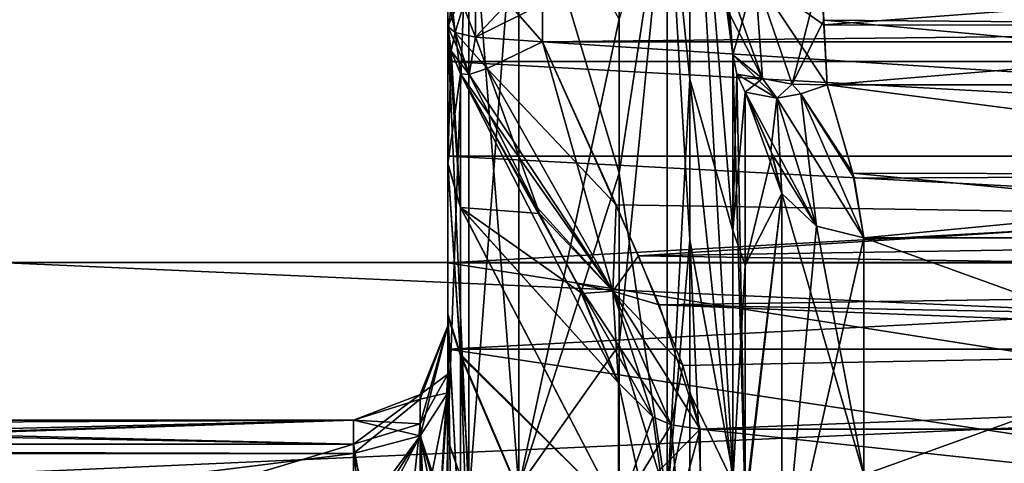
# Model space of a CAD drawing. Header units: millimetres. Extents: x -122 to 122, y -98 to 94.
# Tile 440 of 533: x 22 to 43, y 41 to 50. Entities that reach past the tile are written whole.
import ezdxf

# ---------------------------------------------------------------- set-up
doc = ezdxf.new("R2010")
doc.units = ezdxf.units.MM
doc.header["$LTSCALE"] = 26.699852
for name, color, linetype in [('1133', 7, 'CONTINUOUS'), ('1135', 7, 'CONTINUOUS'), ('1136', 7, 'CONTINUOUS'), ('1140', 7, 'CONTINUOUS'), ('1141', 7, 'CONTINUOUS'), ('1143', 7, 'CONTINUOUS'), ('1146', 7, 'CONTINUOUS'), ('1150', 7, 'CONTINUOUS'), ('1195', 7, 'CONTINUOUS'), ('1196', 7, 'CONTINUOUS'), ('1229', 7, 'CONTINUOUS'), ('1230', 7, 'CONTINUOUS'), ('1232', 7, 'CONTINUOUS'), ('1237', 7, 'CONTINUOUS'), ('1238', 7, 'CONTINUOUS'), ('1239', 7, 'CONTINUOUS'), ('1240', 7, 'CONTINUOUS'), ('1274', 7, 'CONTINUOUS'), ('1278', 7, 'CONTINUOUS'), ('1305', 7, 'CONTINUOUS'), ('1308', 7, 'CONTINUOUS'), ('1313', 7, 'CONTINUOUS'), ('1314', 7, 'CONTINUOUS'), ('1315', 7, 'CONTINUOUS'), ('1316', 7, 'CONTINUOUS'), ('1348', 7, 'CONTINUOUS'), ('1349', 7, 'CONTINUOUS'), ('1736', 7, 'CONTINUOUS'), ('1737', 7, 'CONTINUOUS'), ('4178', 7, 'CONTINUOUS'), ('4180', 7, 'CONTINUOUS'), ('4181', 7, 'CONTINUOUS'), ('4185', 7, 'CONTINUOUS'), ('4186', 7, 'CONTINUOUS'), ('4188', 7, 'CONTINUOUS'), ('4191', 7, 'CONTINUOUS'), ('4192', 7, 'CONTINUOUS'), ('4195', 7, 'CONTINUOUS'), ('4199', 7, 'CONTINUOUS'), ('4274', 7, 'CONTINUOUS'), ('4276', 7, 'CONTINUOUS'), ('4279', 7, 'CONTINUOUS'), ('4285', 7, 'CONTINUOUS'), ('4286', 7, 'CONTINUOUS'), ('4287', 7, 'CONTINUOUS'), ('4288', 7, 'CONTINUOUS'), ('4319', 7, 'CONTINUOUS'), ('4322', 7, 'CONTINUOUS'), ('4338', 7, 'CONTINUOUS'), ('4352', 7, 'CONTINUOUS'), ('4355', 7, 'CONTINUOUS'), ('4356', 7, 'CONTINUOUS'), ('4357', 7, 'CONTINUOUS'), ('4358', 7, 'CONTINUOUS'), ('4393', 7, 'CONTINUOUS'), ('4394', 7, 'CONTINUOUS'), ('4781', 7, 'CONTINUOUS'), ('4782', 7, 'CONTINUOUS'), ('4791', 7, 'CONTINUOUS'), ('4792', 7, 'CONTINUOUS')]:
    doc.layers.add(name, color=color, linetype=linetype)

msp = doc.modelspace()

# ---------------------------------------------------------------- linework, layer by layer
at = {"layer": '1133', "color": 250, "linetype": 'Continuous', "true_color": 0x323232}
for points in [[(103.16, 34.389, -24.545), (103.16, 41.469, -8.086), (36.84, 34.389, -24.545), (103.16, 34.389, -24.545)], [(36.84, 34.389, -24.545), (103.16, 41.469, -8.086), (36.84, 41.469, -8.086), (36.84, 34.389, -24.545)]]:
    msp.add_3dface(points, dxfattribs=at)
at = {"layer": '1135', "color": 250, "linetype": 'Continuous', "true_color": 0x323232}
for points in [[(8.5, 41.152, -37.239), (29.5, 41.152, -37.239), (29.5, 34.835, -43.206), (8.5, 41.152, -37.239)], [(8.5, 28.491, -47.629), (8.5, 41.152, -37.239), (29.5, 34.835, -43.206), (8.5, 28.491, -47.629)]]:
    msp.add_3dface(points, dxfattribs=at)
at = {"layer": '1136', "color": 250, "linetype": 'Continuous', "true_color": 0x323232}
for points in [[(37.465, 50.309, -14.015), (37.535, 49.396, -14.291), (36.62, 60.285, -13.961), (37.465, 50.309, -14.015)], [(36.62, 60.285, -13.961), (37.535, 49.396, -14.291), (36.62, 56.212, -25.873), (36.62, 60.285, -13.961)], [(37.535, 49.396, -14.291), (37.535, 40.527, -31.651), (36.62, 56.212, -25.873), (37.535, 49.396, -14.291)], [(36.62, 56.212, -25.873), (37.535, 40.527, -31.651), (36.62, 45.478, -41.964), (36.62, 56.212, -25.873)], [(37.535, 40.527, -31.651), (37.535, 25.834, -44.462), (36.62, 45.478, -41.964), (37.535, 40.527, -31.651)], [(36.62, 45.478, -41.964), (37.535, 25.834, -44.462), (36.62, 37.361, -49.329), (36.62, 45.478, -41.964)]]:
    msp.add_3dface(points, dxfattribs=at)
at = {"layer": '1140', "color": 250, "linetype": 'Continuous', "true_color": 0x323232}
for points in [[(35.126, 46.89, -42.448), (33, 53.968, -32.986), (35.126, 57.776, -25.739), (35.126, 46.89, -42.448)], [(33, 40.251, -48.79), (33, 53.968, -32.986), (35.126, 46.89, -42.448), (33, 40.251, -48.79)], [(35.126, 38.477, -50.2), (33, 40.251, -48.79), (35.126, 46.89, -42.448), (35.126, 38.477, -50.2)]]:
    msp.add_3dface(points, dxfattribs=at)
at = {"layer": '1141', "color": 250, "linetype": 'Continuous', "true_color": 0x323232}
for points in [[(31.5, 56.285, -25.398), (31.5, 49.836, -36.461), (31.5, 47.089, -16.917), (31.5, 56.285, -25.398)], [(31.5, 50.636, -2.026), (31.5, 56.285, -25.398), (31.5, 49.992, -2.105), (31.5, 50.636, -2.026)], [(31.5, 49.992, -2.105), (31.5, 56.285, -25.398), (31.5, 47.089, -16.917), (31.5, 49.992, -2.105)], [(31.5, 49.836, -36.461), (31.5, 41.243, -45.957), (31.5, 43.66, -35.623), (31.5, 49.836, -36.461)], [(31.5, 47.089, -16.917), (31.5, 49.836, -36.461), (31.5, 43.87, -24.064), (31.5, 47.089, -16.917)], [(31.5, 43.87, -24.064), (31.5, 49.836, -36.461), (31.5, 42.24, -32.833), (31.5, 43.87, -24.064)], [(31.5, 42.24, -32.833), (31.5, 49.836, -36.461), (31.5, 43.66, -35.623), (31.5, 42.24, -32.833)], [(31.5, 39.585, -30.605), (31.5, 43.87, -24.064), (31.5, 42.24, -32.833), (31.5, 39.585, -30.605)], [(31.5, 43.66, -35.623), (31.5, 41.243, -45.957), (31.5, 42.635, -38.581), (31.5, 43.66, -35.623)], [(31.5, 41.243, -45.957), (31.5, 30.876, -53.476), (31.5, 42.635, -38.581), (31.5, 41.243, -45.957)], [(31.5, 42.635, -38.581), (31.5, 30.876, -53.476), (31.5, 28.75, -49.797), (31.5, 42.635, -38.581)]]:
    msp.add_3dface(points, dxfattribs=at)
at = {"layer": '1143', "color": 250, "linetype": 'Continuous', "true_color": 0x323232}
for points in [[(31.768, 48.992, -2.063), (31.768, 46.162, -16.54), (33.439, 46.034, -3.155), (31.768, 48.992, -2.063)], [(31.768, 46.162, -16.54), (31.768, 43.023, -23.528), (35.108, 39.73, -17.09), (31.768, 46.162, -16.54)], [(33.439, 46.034, -3.155), (31.768, 46.162, -16.54), (34.344, 44.342, -4.547), (33.439, 46.034, -3.155)], [(34.344, 44.342, -4.547), (31.768, 46.162, -16.54), (35.108, 42.451, -8.278), (34.344, 44.342, -4.547)], [(35.108, 42.451, -8.278), (31.768, 46.162, -16.54), (35.108, 39.73, -17.09), (35.108, 42.451, -8.278)], [(31.768, 43.023, -23.528), (31.768, 38.843, -29.928), (35.108, 35.203, -25.126), (31.768, 43.023, -23.528)], [(35.108, 39.73, -17.09), (31.768, 43.023, -23.528), (35.108, 35.203, -25.126), (35.108, 39.73, -17.09)]]:
    msp.add_3dface(points, dxfattribs=at)
at = {"layer": '1146', "color": 250, "linetype": 'Continuous', "true_color": 0x323232}
for points in [[(38.339, 47.366, -14.9), (38.573, 46.46, -16.341), (37.795, 48.603, -14.062), (38.339, 47.366, -14.9)], [(37.795, 48.603, -14.062), (38.573, 46.46, -16.341), (37.795, 39.876, -31.143), (37.795, 48.603, -14.062)], [(38.573, 46.46, -16.341), (38.573, 37.899, -31.452), (37.795, 39.876, -31.143), (38.573, 46.46, -16.341)]]:
    msp.add_3dface(points, dxfattribs=at)
at = {"layer": '1150', "color": 250, "linetype": 'Continuous', "true_color": 0x323232}
for points in [[(40.305, 40.503, -26.221), (40.305, 45.517, -16.009), (54.23, 40.503, -26.221), (40.305, 40.503, -26.221)], [(54.23, 40.503, -26.221), (40.305, 45.517, -16.009), (54.23, 45.517, -16.009), (54.23, 40.503, -26.221)]]:
    msp.add_3dface(points, dxfattribs=at)
at = {"layer": '1195', "color": 250, "linetype": 'Continuous', "true_color": 0x323232}
for points in [[(8.5, 40.955, -34.365), (17.13, 39.422, -33.079), (29.5, 39.422, -33.079), (8.5, 40.955, -34.365)], [(29.5, 40.955, -34.365), (8.5, 40.955, -34.365), (29.5, 39.422, -33.079), (29.5, 40.955, -34.365)]]:
    msp.add_3dface(points, dxfattribs=at)
at = {"layer": '1196', "color": 250, "linetype": 'Continuous', "true_color": 0x323232}
for points in [[(39.399, 51.177, -12), (54.764, 51.177, -12), (54.479, 50.003, -12.116), (39.399, 51.177, -12)], [(39.399, 51.177, -12), (54.479, 50.003, -12.116), (39.457, 50.127, -12.093), (39.399, 51.177, -12)], [(54.348, 48.761, -12.508), (39.527, 48.757, -12.509), (39.457, 50.127, -12.093), (54.348, 48.761, -12.508)], [(54.479, 50.003, -12.116), (54.348, 48.761, -12.508), (39.457, 50.127, -12.093), (54.479, 50.003, -12.116)], [(54.264, 46.851, -13.842), (39.527, 48.757, -12.509), (54.348, 48.761, -12.508), (54.264, 46.851, -13.842)], [(40.071, 46.891, -13.801), (39.527, 48.757, -12.509), (54.264, 46.851, -13.842), (40.071, 46.891, -13.801)], [(54.23, 45.517, -16.009), (40.305, 45.517, -16.009), (40.071, 46.891, -13.801), (54.23, 45.517, -16.009)], [(54.23, 45.517, -16.009), (40.071, 46.891, -13.801), (54.264, 46.851, -13.842), (54.23, 45.517, -16.009)]]:
    msp.add_3dface(points, dxfattribs=at)
at = {"layer": '1229', "color": 250, "linetype": 'Continuous', "true_color": 0x323232}
for points in [[(37.795, 39.876, -31.143), (37.535, 40.527, -31.651), (37.535, 49.396, -14.291), (37.795, 39.876, -31.143)], [(37.795, 39.876, -31.143), (37.535, 49.396, -14.291), (37.62, 48.986, -14.172), (37.795, 39.876, -31.143)], [(37.795, 48.603, -14.062), (37.795, 39.876, -31.143), (37.62, 48.986, -14.172), (37.795, 48.603, -14.062)]]:
    msp.add_3dface(points, dxfattribs=at)
at = {"layer": '1230', "color": 250, "linetype": 'Continuous', "true_color": 0x323232}
for points in [[(106.5, 49.668, -0.131), (106.5, 50.474, -0.033), (33.5, 49.668, -0.131), (106.5, 49.668, -0.131)], [(33.5, 49.668, -0.131), (106.5, 50.474, -0.033), (33.5, 50.474, -0.033), (33.5, 49.668, -0.131)], [(35.534, 45.137, -2.113), (106.5, 49.668, -0.131), (33.5, 49.668, -0.131), (35.534, 45.137, -2.113)], [(104.939, 46.217, -1.379), (106.5, 49.668, -0.131), (35.534, 45.137, -2.113), (104.939, 46.217, -1.379)], [(104.028, 44.104, -3.04), (104.939, 46.217, -1.379), (35.534, 45.137, -2.113), (104.028, 44.104, -3.04)], [(36.476, 42.819, -4.677), (104.028, 44.104, -3.04), (35.534, 45.137, -2.113), (36.476, 42.819, -4.677)], [(36.84, 41.469, -8.086), (104.028, 44.104, -3.04), (36.476, 42.819, -4.677), (36.84, 41.469, -8.086)], [(36.84, 41.469, -8.086), (103.16, 41.469, -8.086), (104.028, 44.104, -3.04), (36.84, 41.469, -8.086)]]:
    msp.add_3dface(points, dxfattribs=at)
at = {"layer": '1232', "color": 250, "linetype": 'Continuous', "true_color": 0x323232}
for points in [[(31.5, 49.992, -2.105), (31.5, 47.089, -16.917), (31.568, 49.474, -2.083), (31.5, 49.992, -2.105)], [(31.5, 47.089, -16.917), (31.768, 48.992, -2.063), (31.568, 49.474, -2.083), (31.5, 47.089, -16.917)], [(31.768, 46.162, -16.54), (31.768, 48.992, -2.063), (31.5, 47.089, -16.917), (31.768, 46.162, -16.54)], [(31.768, 43.023, -23.528), (31.768, 46.162, -16.54), (31.5, 47.089, -16.917), (31.768, 43.023, -23.528)], [(31.768, 43.023, -23.528), (31.5, 47.089, -16.917), (31.5, 43.87, -24.064), (31.768, 43.023, -23.528)], [(31.768, 38.843, -29.928), (31.768, 43.023, -23.528), (31.5, 43.87, -24.064), (31.768, 38.843, -29.928)], [(31.768, 38.843, -29.928), (31.5, 43.87, -24.064), (31.568, 39.202, -30.256), (31.768, 38.843, -29.928)], [(31.5, 43.87, -24.064), (31.5, 39.585, -30.605), (31.568, 39.202, -30.256), (31.5, 43.87, -24.064)]]:
    msp.add_3dface(points, dxfattribs=at)
at = {"layer": '1237', "color": 250, "linetype": 'Continuous', "true_color": 0x323232}
for points in [[(31.5, 51.284, -2), (31.5, 50.636, -2.026), (31.652, 49.868, -1.35), (31.5, 51.284, -2)], [(31.5, 51.284, -2), (31.652, 49.868, -1.35), (32.086, 49.763, -0.709), (31.5, 51.284, -2)], [(31.5, 51.284, -2), (32.086, 49.763, -0.709), (32.086, 51.284, -0.586), (31.5, 51.284, -2)], [(33.5, 49.668, -0.131), (33.5, 50.474, -0.033), (32.086, 51.284, -0.586), (33.5, 49.668, -0.131)], [(32.086, 49.763, -0.709), (33.5, 49.668, -0.131), (32.086, 51.284, -0.586), (32.086, 49.763, -0.709)], [(31.5, 50.636, -2.026), (31.5, 49.992, -2.105), (31.652, 49.868, -1.35), (31.5, 50.636, -2.026)]]:
    msp.add_3dface(points, dxfattribs=at)
at = {"layer": '1238', "color": 250, "linetype": 'Continuous', "true_color": 0x323232}
for points in [[(31.5, 49.992, -2.105), (31.568, 49.474, -2.083), (31.947, 48.979, -1.355), (31.5, 49.992, -2.105)], [(31.5, 49.992, -2.105), (31.947, 48.979, -1.355), (31.652, 49.868, -1.35), (31.5, 49.992, -2.105)], [(31.947, 48.979, -1.355), (32.333, 49.101, -0.747), (31.652, 49.868, -1.35), (31.947, 48.979, -1.355)], [(31.652, 49.868, -1.35), (32.333, 49.101, -0.747), (32.086, 49.763, -0.709), (31.652, 49.868, -1.35)], [(32.333, 49.101, -0.747), (33.5, 49.668, -0.131), (32.086, 49.763, -0.709), (32.333, 49.101, -0.747)], [(31.568, 49.474, -2.083), (31.768, 48.992, -2.063), (31.947, 48.979, -1.355), (31.568, 49.474, -2.083)]]:
    msp.add_3dface(points, dxfattribs=at)
at = {"layer": '1239', "color": 250, "linetype": 'Continuous', "true_color": 0x323232}
for points in [[(33.5, 49.668, -0.131), (32.333, 49.101, -0.747), (34.99, 44.394, -3.03), (33.5, 49.668, -0.131)], [(35.534, 45.137, -2.113), (33.5, 49.668, -0.131), (34.99, 44.394, -3.03), (35.534, 45.137, -2.113)], [(31.768, 48.992, -2.063), (33.439, 46.034, -3.155), (31.947, 48.979, -1.355), (31.768, 48.992, -2.063)], [(31.947, 48.979, -1.355), (33.439, 46.034, -3.155), (32.333, 49.101, -0.747), (31.947, 48.979, -1.355)], [(32.333, 49.101, -0.747), (33.439, 46.034, -3.155), (34.99, 44.394, -3.03), (32.333, 49.101, -0.747)], [(33.439, 46.034, -3.155), (34.344, 44.342, -4.547), (34.99, 44.394, -3.03), (33.439, 46.034, -3.155)], [(36.476, 42.819, -4.677), (35.534, 45.137, -2.113), (34.99, 44.394, -3.03), (36.476, 42.819, -4.677)], [(34.344, 44.342, -4.547), (35.108, 42.451, -8.278), (34.99, 44.394, -3.03), (34.344, 44.342, -4.547)], [(35.108, 42.451, -8.278), (35.84, 41.732, -8.137), (34.99, 44.394, -3.03), (35.108, 42.451, -8.278)], [(36.225, 41.564, -8.105), (36.476, 42.819, -4.677), (34.99, 44.394, -3.03), (36.225, 41.564, -8.105)], [(35.84, 41.732, -8.137), (36.225, 41.564, -8.105), (34.99, 44.394, -3.03), (35.84, 41.732, -8.137)], [(36.84, 41.469, -8.086), (36.476, 42.819, -4.677), (36.225, 41.564, -8.105), (36.84, 41.469, -8.086)]]:
    msp.add_3dface(points, dxfattribs=at)
at = {"layer": '1240', "color": 250, "linetype": 'Continuous', "true_color": 0x323232}
for points in [[(35.108, 42.451, -8.278), (35.108, 39.73, -17.09), (35.84, 41.732, -8.137), (35.108, 42.451, -8.278)], [(35.84, 41.732, -8.137), (35.108, 39.73, -17.09), (36.225, 41.564, -8.105), (35.84, 41.732, -8.137)], [(35.108, 39.73, -17.09), (36.84, 41.469, -8.086), (36.225, 41.564, -8.105), (35.108, 39.73, -17.09)], [(35.108, 39.73, -17.09), (35.108, 35.203, -25.126), (36.84, 41.469, -8.086), (35.108, 39.73, -17.09)], [(35.108, 35.203, -25.126), (36.84, 34.389, -24.545), (36.84, 41.469, -8.086), (35.108, 35.203, -25.126)]]:
    msp.add_3dface(points, dxfattribs=at)
at = {"layer": '1274', "color": 250, "linetype": 'Continuous', "true_color": 0x323232}
for points in [[(31.5, 42.635, -38.581), (31.5, 28.75, -49.797), (30.914, 41.586, -37.632), (31.5, 42.635, -38.581)], [(30.914, 32.929, -45.402), (29.5, 41.152, -37.239), (30.914, 41.586, -37.632), (30.914, 32.929, -45.402)], [(31.5, 28.75, -49.797), (30.914, 32.929, -45.402), (30.914, 41.586, -37.632), (31.5, 28.75, -49.797)], [(29.5, 34.835, -43.206), (29.5, 41.152, -37.239), (30.914, 32.929, -45.402), (29.5, 34.835, -43.206)]]:
    msp.add_3dface(points, dxfattribs=at)
at = {"layer": '1278', "color": 250, "linetype": 'Continuous', "true_color": 0x323232}
for points in [[(31.5, 39.585, -30.605), (31.5, 42.24, -32.833), (30.914, 41.331, -33.916), (31.5, 39.585, -30.605)], [(29.5, 40.955, -34.365), (29.923, 39.453, -33.046), (30.914, 41.331, -33.916), (29.5, 40.955, -34.365)], [(30.914, 41.331, -33.916), (29.923, 39.453, -33.046), (30.966, 39.408, -32.232), (30.914, 41.331, -33.916)], [(31.494, 39.488, -30.719), (31.5, 39.585, -30.605), (30.914, 41.331, -33.916), (31.494, 39.488, -30.719)], [(31.478, 39.393, -30.833), (31.494, 39.488, -30.719), (30.914, 41.331, -33.916), (31.478, 39.393, -30.833)], [(31.478, 39.393, -30.833), (30.914, 41.331, -33.916), (31.309, 39.332, -31.507), (31.478, 39.393, -30.833)], [(31.309, 39.332, -31.507), (30.914, 41.331, -33.916), (30.966, 39.408, -32.232), (31.309, 39.332, -31.507)], [(29.5, 40.955, -34.365), (29.5, 39.422, -33.079), (29.712, 39.429, -33.071), (29.5, 40.955, -34.365)], [(29.923, 39.453, -33.046), (29.5, 40.955, -34.365), (29.712, 39.429, -33.071), (29.923, 39.453, -33.046)]]:
    msp.add_3dface(points, dxfattribs=at)
at = {"layer": '1305', "color": 250, "linetype": 'Continuous', "true_color": 0x323232}
for points in [[(29.5, 41.152, -37.239), (8.5, 41.558, -36.554), (8.5, 41.665, -35.762), (29.5, 41.152, -37.239)], [(29.5, 41.152, -37.239), (8.5, 41.665, -35.762), (29.5, 41.664, -35.76), (29.5, 41.152, -37.239)], [(8.5, 41.665, -35.762), (8.5, 41.013, -34.416), (29.5, 41.664, -35.76), (8.5, 41.665, -35.762)], [(8.5, 40.955, -34.365), (29.5, 40.955, -34.365), (29.5, 41.664, -35.76), (8.5, 40.955, -34.365)], [(8.5, 41.013, -34.416), (8.5, 40.955, -34.365), (29.5, 41.664, -35.76), (8.5, 41.013, -34.416)], [(29.5, 41.152, -37.239), (8.5, 41.152, -37.239), (8.5, 41.558, -36.554), (29.5, 41.152, -37.239)]]:
    msp.add_3dface(points, dxfattribs=at)
at = {"layer": '1308', "color": 250, "linetype": 'Continuous', "true_color": 0x323232}
for points in [[(31.5, 42.24, -32.833), (31.5, 43.66, -35.623), (30.914, 41.331, -33.916), (31.5, 42.24, -32.833)], [(31.5, 43.66, -35.623), (31.5, 42.635, -38.581), (30.914, 42.204, -36.41), (31.5, 43.66, -35.623)], [(30.914, 41.331, -33.916), (31.5, 43.66, -35.623), (30.914, 42.11, -35.043), (30.914, 41.331, -33.916)], [(31.5, 43.66, -35.623), (30.914, 42.204, -36.41), (30.914, 42.11, -35.043), (31.5, 43.66, -35.623)], [(31.5, 42.635, -38.581), (30.914, 41.586, -37.632), (30.914, 42.204, -36.41), (31.5, 42.635, -38.581)], [(30.914, 41.586, -37.632), (29.5, 41.664, -35.76), (30.914, 42.204, -36.41), (30.914, 41.586, -37.632)], [(30.914, 42.204, -36.41), (29.5, 41.664, -35.76), (30.914, 42.11, -35.043), (30.914, 42.204, -36.41)], [(29.5, 40.955, -34.365), (30.914, 41.331, -33.916), (30.914, 42.11, -35.043), (29.5, 40.955, -34.365)], [(29.5, 41.664, -35.76), (29.5, 40.955, -34.365), (30.914, 42.11, -35.043), (29.5, 41.664, -35.76)], [(30.914, 41.586, -37.632), (29.5, 41.152, -37.239), (29.5, 41.664, -35.76), (30.914, 41.586, -37.632)]]:
    msp.add_3dface(points, dxfattribs=at)
at = {"layer": '1313', "color": 250, "linetype": 'Continuous', "true_color": 0x323232}
for points in [[(40.305, 40.503, -26.221), (38.573, 37.899, -31.452), (38.573, 46.46, -16.341), (40.305, 40.503, -26.221)], [(40.305, 40.503, -26.221), (38.573, 46.46, -16.341), (39.305, 45.769, -16.098), (40.305, 40.503, -26.221)], [(40.305, 45.517, -16.009), (40.305, 40.503, -26.221), (39.305, 45.769, -16.098), (40.305, 45.517, -16.009)]]:
    msp.add_3dface(points, dxfattribs=at)
at = {"layer": '1314', "color": 250, "linetype": 'Continuous', "true_color": 0x323232}
for points in [[(38.339, 47.366, -14.9), (37.795, 48.603, -14.062), (38.462, 48.477, -13.042), (38.339, 47.366, -14.9)], [(39.527, 48.757, -12.509), (40.071, 46.891, -13.801), (38.969, 48.57, -12.696), (39.527, 48.757, -12.509)], [(38.573, 46.46, -16.341), (38.339, 47.366, -14.9), (38.462, 48.477, -13.042), (38.573, 46.46, -16.341)], [(38.969, 48.57, -12.696), (39.305, 45.769, -16.098), (38.462, 48.477, -13.042), (38.969, 48.57, -12.696)], [(39.305, 45.769, -16.098), (38.573, 46.46, -16.341), (38.462, 48.477, -13.042), (39.305, 45.769, -16.098)], [(40.071, 46.891, -13.801), (40.305, 45.517, -16.009), (38.969, 48.57, -12.696), (40.071, 46.891, -13.801)], [(40.305, 45.517, -16.009), (39.305, 45.769, -16.098), (38.969, 48.57, -12.696), (40.305, 45.517, -16.009)]]:
    msp.add_3dface(points, dxfattribs=at)
at = {"layer": '1315', "color": 250, "linetype": 'Continuous', "true_color": 0x323232}
for points in [[(37.62, 48.986, -14.172), (37.535, 49.396, -14.291), (38.157, 48.893, -13.046), (37.62, 48.986, -14.172)], [(37.795, 48.603, -14.062), (37.62, 48.986, -14.172), (38.157, 48.893, -13.046), (37.795, 48.603, -14.062)], [(38.462, 48.477, -13.042), (37.795, 48.603, -14.062), (38.157, 48.893, -13.046), (38.462, 48.477, -13.042)], [(38.791, 48.769, -12.658), (38.462, 48.477, -13.042), (38.157, 48.893, -13.046), (38.791, 48.769, -12.658)], [(38.969, 48.57, -12.696), (38.462, 48.477, -13.042), (38.791, 48.769, -12.658), (38.969, 48.57, -12.696)], [(39.527, 48.757, -12.509), (38.969, 48.57, -12.696), (38.791, 48.769, -12.658), (39.527, 48.757, -12.509)]]:
    msp.add_3dface(points, dxfattribs=at)
at = {"layer": '1316', "color": 250, "linetype": 'Continuous', "true_color": 0x323232}
for points in [[(39.399, 51.177, -12), (38.791, 48.769, -12.658), (38.006, 51.059, -12.57), (39.399, 51.177, -12)], [(39.399, 51.177, -12), (39.457, 50.127, -12.093), (38.791, 48.769, -12.658), (39.399, 51.177, -12)], [(37.535, 49.396, -14.291), (37.465, 50.309, -14.015), (38.006, 51.059, -12.57), (37.535, 49.396, -14.291)], [(38.157, 48.893, -13.046), (37.535, 49.396, -14.291), (38.006, 51.059, -12.57), (38.157, 48.893, -13.046)], [(38.791, 48.769, -12.658), (38.157, 48.893, -13.046), (38.006, 51.059, -12.57), (38.791, 48.769, -12.658)], [(39.457, 50.127, -12.093), (39.527, 48.757, -12.509), (38.791, 48.769, -12.658), (39.457, 50.127, -12.093)]]:
    msp.add_3dface(points, dxfattribs=at)
at = {"layer": '1348', "color": 250, "linetype": 'Continuous', "true_color": 0x323232}
for points in [[(31.5, 49.836, -36.461), (31.5, 56.285, -25.398), (31.939, 53.593, -32.757), (31.5, 49.836, -36.461)], [(33, 53.968, -32.986), (33, 40.251, -48.79), (31.939, 53.593, -32.757), (33, 53.968, -32.986)], [(31.939, 39.971, -48.451), (31.5, 49.836, -36.461), (31.939, 53.593, -32.757), (31.939, 39.971, -48.451)], [(33, 40.251, -48.79), (31.939, 39.971, -48.451), (31.939, 53.593, -32.757), (33, 40.251, -48.79)], [(31.5, 41.243, -45.957), (31.5, 49.836, -36.461), (31.939, 39.971, -48.451), (31.5, 41.243, -45.957)], [(31.5, 30.876, -53.476), (31.5, 41.243, -45.957), (31.939, 39.971, -48.451), (31.5, 30.876, -53.476)]]:
    msp.add_3dface(points, dxfattribs=at)
at = {"layer": '1349', "color": 250, "linetype": 'Continuous', "true_color": 0x323232}
for points in [[(35.126, 46.89, -42.448), (35.126, 57.776, -25.739), (36.139, 53.568, -32.883), (35.126, 46.89, -42.448)], [(36.62, 56.212, -25.873), (36.62, 45.478, -41.964), (36.139, 53.568, -32.883), (36.62, 56.212, -25.873)], [(35.126, 46.89, -42.448), (36.139, 53.568, -32.883), (36.139, 39.968, -48.512), (35.126, 46.89, -42.448)], [(36.139, 53.568, -32.883), (36.62, 45.478, -41.964), (36.139, 39.968, -48.512), (36.139, 53.568, -32.883)], [(35.126, 38.477, -50.2), (35.126, 46.89, -42.448), (36.139, 39.968, -48.512), (35.126, 38.477, -50.2)], [(36.62, 45.478, -41.964), (36.62, 37.361, -49.329), (36.139, 39.968, -48.512), (36.62, 45.478, -41.964)]]:
    msp.add_3dface(points, dxfattribs=at)
at = {"layer": '1736', "color": 250, "linetype": 'Continuous', "true_color": 0x323232}
for points in [[(31.5, 47.25), (108.5, 43.165, -19.218), (31.5, 43.165, -19.218), (31.5, 47.25)], [(108.5, 47.25), (108.5, 43.165, -19.218), (31.5, 47.25), (108.5, 47.25)], [(31.5, 43.165, -19.218), (108.5, 31.616, -35.114), (31.5, 31.616, -35.114), (31.5, 43.165, -19.218)], [(108.5, 43.165, -19.218), (108.5, 31.616, -35.114), (31.5, 43.165, -19.218), (108.5, 43.165, -19.218)]]:
    msp.add_3dface(points, dxfattribs=at)
at = {"layer": '1737', "color": 250, "linetype": 'Continuous', "true_color": 0x323232}
for points in [[(108.5, 49.25), (108.5, 44.992, -20.032), (31.5, 49.25), (108.5, 49.25)], [(31.5, 49.25), (108.5, 44.992, -20.032), (31.5, 44.992, -20.032), (31.5, 49.25)], [(108.5, 44.992, -20.032), (108.5, 32.955, -36.6), (31.5, 44.992, -20.032), (108.5, 44.992, -20.032)], [(31.5, 44.992, -20.032), (108.5, 32.955, -36.6), (31.5, 32.955, -36.6), (31.5, 44.992, -20.032)]]:
    msp.add_3dface(points, dxfattribs=at)
at = {"layer": '4178', "color": 250, "linetype": 'Continuous', "true_color": 0x323232}
for points in [[(103.16, 41.469, 8.086), (103.16, 34.389, 24.545), (36.84, 41.469, 8.086), (103.16, 41.469, 8.086)], [(36.84, 41.469, 8.086), (103.16, 34.389, 24.545), (36.84, 34.389, 24.545), (36.84, 41.469, 8.086)]]:
    msp.add_3dface(points, dxfattribs=at)
at = {"layer": '4180', "color": 250, "linetype": 'Continuous', "true_color": 0x323232}
for points in [[(8.5, 41.152, 37.239), (8.5, 34.834, 43.207), (29.5, 41.152, 37.239), (8.5, 41.152, 37.239)], [(29.5, 41.152, 37.239), (8.5, 34.834, 43.207), (29.5, 28.483, 47.634), (29.5, 41.152, 37.239)]]:
    msp.add_3dface(points, dxfattribs=at)
at = {"layer": '4181', "color": 250, "linetype": 'Continuous', "true_color": 0x323232}
for points in [[(37.535, 49.396, 14.291), (37.47, 50.243, 14.027), (36.62, 56.692, 24.803), (37.535, 49.396, 14.291)], [(37.535, 45.674, 23.625), (37.535, 49.396, 14.291), (36.62, 56.692, 24.803), (37.535, 45.674, 23.625)], [(36.62, 48.881, 37.945), (37.535, 45.674, 23.625), (36.62, 56.692, 24.803), (36.62, 48.881, 37.945)], [(37.535, 40.351, 31.875), (37.535, 45.674, 23.625), (36.62, 48.881, 37.945), (37.535, 40.351, 31.875)], [(36.62, 42.242, 45.22), (37.535, 40.351, 31.875), (36.62, 48.881, 37.945), (36.62, 42.242, 45.22)], [(36.62, 33.734, 51.877), (37.535, 40.351, 31.875), (36.62, 42.242, 45.22), (36.62, 33.734, 51.877)]]:
    msp.add_3dface(points, dxfattribs=at)
at = {"layer": '4185', "color": 250, "linetype": 'Continuous', "true_color": 0x323232}
for points in [[(33, 53.967, 32.986), (33, 40.251, 48.79), (35.126, 50.144, 38.55), (33, 53.967, 32.986)], [(35.126, 50.144, 38.55), (33, 40.251, 48.79), (35.126, 43.258, 46.144), (35.126, 50.144, 38.55)], [(35.126, 43.258, 46.144), (33, 40.251, 48.79), (35.126, 34.376, 53.093), (35.126, 43.258, 46.144)]]:
    msp.add_3dface(points, dxfattribs=at)
at = {"layer": '4186', "color": 250, "linetype": 'Continuous', "true_color": 0x323232}
for points in [[(31.5, 56.284, 25.4), (31.5, 60.312, 13.249), (31.5, 49.992, 2.105), (31.5, 56.284, 25.4)], [(31.5, 49.992, 2.105), (31.5, 60.312, 13.249), (31.5, 50.636, 2.026), (31.5, 49.992, 2.105)], [(31.5, 49.834, 36.464), (31.5, 56.284, 25.4), (31.5, 43.908, 23.993), (31.5, 49.834, 36.464)], [(31.5, 43.908, 23.993), (31.5, 56.284, 25.4), (31.5, 47.099, 16.89), (31.5, 43.908, 23.993)], [(31.5, 47.099, 16.89), (31.5, 56.284, 25.4), (31.5, 49.992, 2.105), (31.5, 47.099, 16.89)], [(31.5, 41.241, 45.959), (31.5, 49.834, 36.464), (31.5, 42.635, 38.581), (31.5, 41.241, 45.959)], [(31.5, 42.635, 38.581), (31.5, 49.834, 36.464), (31.5, 43.66, 35.623), (31.5, 42.635, 38.581)], [(31.5, 43.66, 35.623), (31.5, 49.834, 36.464), (31.5, 42.24, 32.833), (31.5, 43.66, 35.623)], [(31.5, 42.24, 32.833), (31.5, 49.834, 36.464), (31.5, 39.585, 30.605), (31.5, 42.24, 32.833)], [(31.5, 39.585, 30.605), (31.5, 49.834, 36.464), (31.5, 43.908, 23.993), (31.5, 39.585, 30.605)], [(31.5, 28.75, 49.796), (31.5, 41.241, 45.959), (31.5, 42.635, 38.581), (31.5, 28.75, 49.796)], [(31.5, 30.874, 53.478), (31.5, 41.241, 45.959), (31.5, 28.75, 49.796), (31.5, 30.874, 53.478)]]:
    msp.add_3dface(points, dxfattribs=at)
at = {"layer": '4188', "color": 250, "linetype": 'Continuous', "true_color": 0x323232}
for points in [[(34.24, 44.544, 4.335), (35.108, 42.451, 8.278), (31.768, 48.992, 2.063), (34.24, 44.544, 4.335)], [(31.768, 48.992, 2.063), (35.108, 42.451, 8.278), (31.768, 46.171, 16.516), (31.768, 48.992, 2.063)], [(33.329, 46.232, 3.037), (34.24, 44.544, 4.335), (31.768, 48.992, 2.063), (33.329, 46.232, 3.037)], [(35.108, 42.451, 8.278), (35.108, 39.73, 17.09), (31.768, 46.171, 16.516), (35.108, 42.451, 8.278)], [(31.768, 46.171, 16.516), (35.108, 39.73, 17.09), (31.768, 43.06, 23.459), (31.768, 46.171, 16.516)], [(31.923, 38.637, 29.755), (31.768, 38.843, 29.928), (31.768, 43.06, 23.459), (31.923, 38.637, 29.755)], [(32.077, 38.433, 29.583), (31.923, 38.637, 29.755), (31.768, 43.06, 23.459), (32.077, 38.433, 29.583)], [(35.108, 35.203, 25.126), (32.077, 38.433, 29.583), (31.768, 43.06, 23.459), (35.108, 35.203, 25.126)], [(35.108, 39.73, 17.09), (35.108, 35.203, 25.126), (31.768, 43.06, 23.459), (35.108, 39.73, 17.09)]]:
    msp.add_3dface(points, dxfattribs=at)
at = {"layer": '4191', "color": 250, "linetype": 'Continuous', "true_color": 0x323232}
for points in [[(37.795, 48.603, 14.062), (37.795, 44.94, 23.247), (38.366, 47.294, 14.974), (37.795, 48.603, 14.062)], [(37.795, 44.94, 23.247), (38.573, 46.46, 16.341), (38.366, 47.294, 14.974), (37.795, 44.94, 23.247)], [(38.573, 37.899, 31.452), (38.573, 46.46, 16.341), (37.795, 39.704, 31.362), (38.573, 37.899, 31.452)], [(37.795, 39.704, 31.362), (38.573, 46.46, 16.341), (37.795, 44.94, 23.247), (37.795, 39.704, 31.362)]]:
    msp.add_3dface(points, dxfattribs=at)
at = {"layer": '4192', "color": 250, "linetype": 'Continuous', "true_color": 0x323232}
for points in [[(17.13, 39.422, 33.079), (8.5, 40.955, 34.365), (29.5, 40.955, 34.365), (17.13, 39.422, 33.079)], [(29.5, 39.422, 33.079), (17.13, 39.422, 33.079), (29.5, 40.955, 34.365), (29.5, 39.422, 33.079)]]:
    msp.add_3dface(points, dxfattribs=at)
at = {"layer": '4195', "color": 250, "linetype": 'Continuous', "true_color": 0x323232}
for points in [[(40.305, 45.517, 16.009), (40.305, 40.503, 26.221), (54.23, 45.517, 16.009), (40.305, 45.517, 16.009)], [(54.23, 45.517, 16.009), (40.305, 40.503, 26.221), (54.23, 40.503, 26.221), (54.23, 45.517, 16.009)]]:
    msp.add_3dface(points, dxfattribs=at)
at = {"layer": '4199', "color": 250, "linetype": 'Continuous', "true_color": 0x323232}
for points in [[(54.764, 51.177, 12), (39.399, 51.177, 12), (39.462, 50.028, 12.111), (54.764, 51.177, 12)], [(54.764, 51.177, 12), (39.462, 50.028, 12.111), (54.479, 50.003, 12.116), (54.764, 51.177, 12)], [(39.462, 50.028, 12.111), (39.527, 48.757, 12.509), (54.479, 50.003, 12.116), (39.462, 50.028, 12.111)], [(54.479, 50.003, 12.116), (39.527, 48.757, 12.509), (54.348, 48.761, 12.508), (54.479, 50.003, 12.116)], [(54.348, 48.761, 12.508), (39.527, 48.757, 12.509), (54.264, 46.851, 13.842), (54.348, 48.761, 12.508)], [(54.264, 46.851, 13.842), (39.527, 48.757, 12.509), (40.098, 46.783, 13.914), (54.264, 46.851, 13.842)], [(40.305, 45.517, 16.009), (54.264, 46.851, 13.842), (40.098, 46.783, 13.914), (40.305, 45.517, 16.009)], [(40.305, 45.517, 16.009), (54.23, 45.517, 16.009), (54.264, 46.851, 13.842), (40.305, 45.517, 16.009)]]:
    msp.add_3dface(points, dxfattribs=at)
at = {"layer": '4274', "color": 250, "linetype": 'Continuous', "true_color": 0x323232}
for points in [[(37.535, 49.396, 14.291), (37.535, 45.674, 23.625), (37.62, 48.986, 14.172), (37.535, 49.396, 14.291)], [(37.535, 45.674, 23.625), (37.795, 48.603, 14.062), (37.62, 48.986, 14.172), (37.535, 45.674, 23.625)], [(37.795, 44.94, 23.247), (37.795, 48.603, 14.062), (37.535, 45.674, 23.625), (37.795, 44.94, 23.247)], [(37.795, 44.94, 23.247), (37.535, 45.674, 23.625), (37.535, 40.351, 31.875), (37.795, 44.94, 23.247)], [(37.795, 39.704, 31.362), (37.795, 44.94, 23.247), (37.535, 40.351, 31.875), (37.795, 39.704, 31.362)]]:
    msp.add_3dface(points, dxfattribs=at)
at = {"layer": '4276', "color": 250, "linetype": 'Continuous', "true_color": 0x323232}
for points in [[(106.5, 50.474, 0.033), (106.5, 49.668, 0.131), (33.5, 50.474, 0.033), (106.5, 50.474, 0.033)], [(33.5, 50.474, 0.033), (106.5, 49.668, 0.131), (33.5, 49.668, 0.131), (33.5, 50.474, 0.033)], [(106.5, 49.668, 0.131), (104.466, 45.137, 2.113), (33.5, 49.668, 0.131), (106.5, 49.668, 0.131)], [(33.5, 49.668, 0.131), (104.466, 45.137, 2.113), (35.061, 46.217, 1.379), (33.5, 49.668, 0.131)], [(35.061, 46.217, 1.379), (104.466, 45.137, 2.113), (35.972, 44.104, 3.04), (35.061, 46.217, 1.379)], [(104.466, 45.137, 2.113), (103.524, 42.819, 4.677), (35.972, 44.104, 3.04), (104.466, 45.137, 2.113)], [(103.16, 41.469, 8.086), (36.84, 41.469, 8.086), (35.972, 44.104, 3.04), (103.16, 41.469, 8.086)], [(103.524, 42.819, 4.677), (103.16, 41.469, 8.086), (35.972, 44.104, 3.04), (103.524, 42.819, 4.677)]]:
    msp.add_3dface(points, dxfattribs=at)
at = {"layer": '4279', "color": 250, "linetype": 'Continuous', "true_color": 0x323232}
for points in [[(31.768, 46.171, 16.516), (31.5, 47.099, 16.89), (31.5, 49.992, 2.105), (31.768, 46.171, 16.516)], [(31.768, 46.171, 16.516), (31.5, 49.992, 2.105), (31.568, 49.474, 2.083), (31.768, 46.171, 16.516)], [(31.768, 48.992, 2.063), (31.768, 46.171, 16.516), (31.568, 49.474, 2.083), (31.768, 48.992, 2.063)], [(31.768, 46.171, 16.516), (31.768, 43.06, 23.459), (31.5, 47.099, 16.89), (31.768, 46.171, 16.516)], [(31.768, 43.06, 23.459), (31.5, 43.908, 23.993), (31.5, 47.099, 16.89), (31.768, 43.06, 23.459)], [(31.768, 43.06, 23.459), (31.768, 38.843, 29.928), (31.5, 43.908, 23.993), (31.768, 43.06, 23.459)], [(31.5, 43.908, 23.993), (31.768, 38.843, 29.928), (31.567, 39.204, 30.258), (31.5, 43.908, 23.993)], [(31.5, 39.585, 30.605), (31.5, 43.908, 23.993), (31.567, 39.204, 30.258), (31.5, 39.585, 30.605)]]:
    msp.add_3dface(points, dxfattribs=at)
at = {"layer": '4285', "color": 250, "linetype": 'Continuous', "true_color": 0x323232}
for points in [[(35.108, 39.73, 17.09), (35.108, 42.451, 8.278), (36.84, 34.389, 24.545), (35.108, 39.73, 17.09)], [(36.84, 34.389, 24.545), (35.108, 42.451, 8.278), (35.84, 41.732, 8.137), (36.84, 34.389, 24.545)], [(36.84, 34.389, 24.545), (35.84, 41.732, 8.137), (36.225, 41.564, 8.105), (36.84, 34.389, 24.545)], [(36.84, 41.469, 8.086), (36.84, 34.389, 24.545), (36.225, 41.564, 8.105), (36.84, 41.469, 8.086)]]:
    msp.add_3dface(points, dxfattribs=at)
at = {"layer": '4286', "color": 250, "linetype": 'Continuous', "true_color": 0x323232}
for points in [[(33.5, 49.668, 0.131), (35.061, 46.217, 1.379), (32.333, 49.101, 0.747), (33.5, 49.668, 0.131)], [(33.329, 46.232, 3.037), (31.768, 48.992, 2.063), (34.99, 44.394, 3.03), (33.329, 46.232, 3.037)], [(31.768, 48.992, 2.063), (31.947, 48.979, 1.355), (34.99, 44.394, 3.03), (31.768, 48.992, 2.063)], [(31.947, 48.979, 1.355), (32.333, 49.101, 0.747), (34.99, 44.394, 3.03), (31.947, 48.979, 1.355)], [(32.333, 49.101, 0.747), (35.061, 46.217, 1.379), (34.99, 44.394, 3.03), (32.333, 49.101, 0.747)], [(34.24, 44.544, 4.335), (33.329, 46.232, 3.037), (34.99, 44.394, 3.03), (34.24, 44.544, 4.335)], [(35.061, 46.217, 1.379), (35.972, 44.104, 3.04), (34.99, 44.394, 3.03), (35.061, 46.217, 1.379)], [(35.108, 42.451, 8.278), (34.24, 44.544, 4.335), (35.84, 41.732, 8.137), (35.108, 42.451, 8.278)], [(35.84, 41.732, 8.137), (34.24, 44.544, 4.335), (36.225, 41.564, 8.105), (35.84, 41.732, 8.137)], [(36.225, 41.564, 8.105), (34.24, 44.544, 4.335), (34.99, 44.394, 3.03), (36.225, 41.564, 8.105)], [(35.972, 44.104, 3.04), (36.84, 41.469, 8.086), (34.99, 44.394, 3.03), (35.972, 44.104, 3.04)], [(36.84, 41.469, 8.086), (36.225, 41.564, 8.105), (34.99, 44.394, 3.03), (36.84, 41.469, 8.086)]]:
    msp.add_3dface(points, dxfattribs=at)
at = {"layer": '4287', "color": 250, "linetype": 'Continuous', "true_color": 0x323232}
for points in [[(31.568, 49.474, 2.083), (31.5, 49.992, 2.105), (31.652, 49.868, 1.35), (31.568, 49.474, 2.083)], [(31.768, 48.992, 2.063), (31.568, 49.474, 2.083), (31.652, 49.868, 1.35), (31.768, 48.992, 2.063)], [(31.768, 48.992, 2.063), (31.652, 49.868, 1.35), (31.947, 48.979, 1.355), (31.768, 48.992, 2.063)], [(31.652, 49.868, 1.35), (32.086, 49.763, 0.71), (31.947, 48.979, 1.355), (31.652, 49.868, 1.35)], [(31.947, 48.979, 1.355), (32.086, 49.763, 0.71), (32.333, 49.101, 0.747), (31.947, 48.979, 1.355)], [(32.086, 49.763, 0.71), (33.5, 49.668, 0.131), (32.333, 49.101, 0.747), (32.086, 49.763, 0.71)]]:
    msp.add_3dface(points, dxfattribs=at)
at = {"layer": '4288', "color": 250, "linetype": 'Continuous', "true_color": 0x323232}
for points in [[(31.5, 49.992, 2.105), (31.5, 50.636, 2.026), (32.086, 51.284, 0.586), (31.5, 49.992, 2.105)], [(31.5, 49.992, 2.105), (32.086, 51.284, 0.586), (31.652, 49.868, 1.35), (31.5, 49.992, 2.105)], [(31.652, 49.868, 1.35), (32.086, 51.284, 0.586), (32.086, 49.763, 0.71), (31.652, 49.868, 1.35)], [(33.5, 51.284), (33.5, 50.474, 0.033), (32.086, 49.763, 0.71), (33.5, 51.284)], [(32.086, 51.284, 0.586), (33.5, 51.284), (32.086, 49.763, 0.71), (32.086, 51.284, 0.586)], [(33.5, 50.474, 0.033), (33.5, 49.668, 0.131), (32.086, 49.763, 0.71), (33.5, 50.474, 0.033)]]:
    msp.add_3dface(points, dxfattribs=at)
at = {"layer": '4319', "color": 250, "linetype": 'Continuous', "true_color": 0x323232}
for points in [[(31.5, 28.75, 49.796), (31.5, 42.635, 38.581), (30.914, 32.929, 45.402), (31.5, 28.75, 49.796)], [(31.5, 42.635, 38.581), (30.914, 41.586, 37.632), (30.914, 32.929, 45.402), (31.5, 42.635, 38.581)], [(29.5, 41.152, 37.239), (29.5, 28.483, 47.634), (30.914, 41.586, 37.632), (29.5, 41.152, 37.239)], [(30.914, 41.586, 37.632), (29.5, 28.483, 47.634), (30.914, 32.929, 45.402), (30.914, 41.586, 37.632)]]:
    msp.add_3dface(points, dxfattribs=at)
at = {"layer": '4322', "color": 250, "linetype": 'Continuous', "true_color": 0x323232}
for points in [[(31.5, 42.24, 32.833), (30.938, 39.414, 32.277), (30.914, 41.331, 33.916), (31.5, 42.24, 32.833)], [(30.938, 39.414, 32.277), (31.5, 42.24, 32.833), (31.303, 39.333, 31.523), (30.938, 39.414, 32.277)], [(31.5, 42.24, 32.833), (31.478, 39.393, 30.833), (31.303, 39.333, 31.523), (31.5, 42.24, 32.833)], [(31.5, 42.24, 32.833), (31.494, 39.488, 30.719), (31.478, 39.393, 30.833), (31.5, 42.24, 32.833)], [(31.5, 42.24, 32.833), (31.5, 39.585, 30.605), (31.494, 39.488, 30.719), (31.5, 42.24, 32.833)], [(29.5, 39.422, 33.079), (29.5, 40.955, 34.365), (30.914, 41.331, 33.916), (29.5, 39.422, 33.079)], [(29.5, 39.422, 33.079), (30.914, 41.331, 33.916), (29.713, 39.43, 33.07), (29.5, 39.422, 33.079)], [(30.914, 41.331, 33.916), (29.923, 39.453, 33.046), (29.713, 39.43, 33.07), (30.914, 41.331, 33.916)], [(30.938, 39.414, 32.277), (29.923, 39.453, 33.046), (30.914, 41.331, 33.916), (30.938, 39.414, 32.277)]]:
    msp.add_3dface(points, dxfattribs=at)
at = {"layer": '4338', "color": 250, "linetype": 'Continuous', "true_color": 0x323232}
for points in [[(8.5, 41.665, 35.762), (8.5, 41.558, 36.554), (29.5, 41.664, 35.76), (8.5, 41.665, 35.762)], [(8.5, 41.013, 34.416), (8.5, 41.665, 35.762), (29.5, 41.664, 35.76), (8.5, 41.013, 34.416)], [(8.5, 41.152, 37.239), (29.5, 41.152, 37.239), (29.5, 41.664, 35.76), (8.5, 41.152, 37.239)], [(8.5, 41.558, 36.554), (8.5, 41.152, 37.239), (29.5, 41.664, 35.76), (8.5, 41.558, 36.554)], [(29.5, 40.955, 34.365), (8.5, 41.013, 34.416), (29.5, 41.664, 35.76), (29.5, 40.955, 34.365)], [(29.5, 40.955, 34.365), (8.5, 40.955, 34.365), (8.5, 41.013, 34.416), (29.5, 40.955, 34.365)]]:
    msp.add_3dface(points, dxfattribs=at)
at = {"layer": '4352', "color": 250, "linetype": 'Continuous', "true_color": 0x323232}
for points in [[(31.5, 42.635, 38.581), (31.5, 43.66, 35.623), (30.914, 41.586, 37.632), (31.5, 42.635, 38.581)], [(31.5, 43.66, 35.623), (31.5, 42.24, 32.833), (30.914, 42.11, 35.043), (31.5, 43.66, 35.623)], [(30.914, 41.586, 37.632), (31.5, 43.66, 35.623), (30.914, 42.204, 36.41), (30.914, 41.586, 37.632)], [(31.5, 43.66, 35.623), (30.914, 42.11, 35.043), (30.914, 42.204, 36.41), (31.5, 43.66, 35.623)], [(29.5, 41.152, 37.239), (30.914, 41.586, 37.632), (30.914, 42.204, 36.41), (29.5, 41.152, 37.239)], [(29.5, 41.664, 35.76), (29.5, 41.152, 37.239), (30.914, 42.204, 36.41), (29.5, 41.664, 35.76)], [(30.914, 42.11, 35.043), (29.5, 41.664, 35.76), (30.914, 42.204, 36.41), (30.914, 42.11, 35.043)], [(31.5, 42.24, 32.833), (30.914, 41.331, 33.916), (30.914, 42.11, 35.043), (31.5, 42.24, 32.833)], [(30.914, 41.331, 33.916), (29.5, 41.664, 35.76), (30.914, 42.11, 35.043), (30.914, 41.331, 33.916)], [(30.914, 41.331, 33.916), (29.5, 40.955, 34.365), (29.5, 41.664, 35.76), (30.914, 41.331, 33.916)]]:
    msp.add_3dface(points, dxfattribs=at)
at = {"layer": '4355', "color": 250, "linetype": 'Continuous', "true_color": 0x323232}
for points in [[(39.462, 50.028, 12.111), (39.399, 51.177, 12), (38.006, 51.059, 12.57), (39.462, 50.028, 12.111)], [(38.006, 51.059, 12.57), (37.407, 51.009, 13.954), (38.157, 48.893, 13.046), (38.006, 51.059, 12.57)], [(37.407, 51.009, 13.954), (37.47, 50.243, 14.027), (38.157, 48.893, 13.046), (37.407, 51.009, 13.954)], [(39.527, 48.757, 12.509), (39.462, 50.028, 12.111), (38.006, 51.059, 12.57), (39.527, 48.757, 12.509)], [(39.527, 48.757, 12.509), (38.006, 51.059, 12.57), (38.791, 48.769, 12.658), (39.527, 48.757, 12.509)], [(38.791, 48.769, 12.658), (38.006, 51.059, 12.57), (38.157, 48.893, 13.046), (38.791, 48.769, 12.658)], [(37.47, 50.243, 14.027), (37.535, 49.396, 14.291), (38.157, 48.893, 13.046), (37.47, 50.243, 14.027)]]:
    msp.add_3dface(points, dxfattribs=at)
at = {"layer": '4356', "color": 250, "linetype": 'Continuous', "true_color": 0x323232}
for points in [[(37.535, 49.396, 14.291), (37.62, 48.986, 14.172), (38.462, 48.477, 13.042), (37.535, 49.396, 14.291)], [(38.157, 48.893, 13.046), (37.535, 49.396, 14.291), (38.462, 48.477, 13.042), (38.157, 48.893, 13.046)], [(37.62, 48.986, 14.172), (37.795, 48.603, 14.062), (38.462, 48.477, 13.042), (37.62, 48.986, 14.172)], [(38.791, 48.769, 12.658), (38.157, 48.893, 13.046), (38.462, 48.477, 13.042), (38.791, 48.769, 12.658)], [(38.969, 48.57, 12.696), (38.791, 48.769, 12.658), (38.462, 48.477, 13.042), (38.969, 48.57, 12.696)], [(39.527, 48.757, 12.509), (38.791, 48.769, 12.658), (38.969, 48.57, 12.696), (39.527, 48.757, 12.509)]]:
    msp.add_3dface(points, dxfattribs=at)
at = {"layer": '4357', "color": 250, "linetype": 'Continuous', "true_color": 0x323232}
for points in [[(37.795, 48.603, 14.062), (38.366, 47.294, 14.974), (39.305, 45.769, 16.098), (37.795, 48.603, 14.062)], [(38.462, 48.477, 13.042), (37.795, 48.603, 14.062), (39.305, 45.769, 16.098), (38.462, 48.477, 13.042)], [(40.098, 46.783, 13.914), (39.527, 48.757, 12.509), (38.969, 48.57, 12.696), (40.098, 46.783, 13.914)], [(40.305, 45.517, 16.009), (38.969, 48.57, 12.696), (38.462, 48.477, 13.042), (40.305, 45.517, 16.009)], [(40.305, 45.517, 16.009), (38.462, 48.477, 13.042), (39.305, 45.769, 16.098), (40.305, 45.517, 16.009)], [(40.305, 45.517, 16.009), (40.098, 46.783, 13.914), (38.969, 48.57, 12.696), (40.305, 45.517, 16.009)], [(38.366, 47.294, 14.974), (38.573, 46.46, 16.341), (39.305, 45.769, 16.098), (38.366, 47.294, 14.974)]]:
    msp.add_3dface(points, dxfattribs=at)
at = {"layer": '4358', "color": 250, "linetype": 'Continuous', "true_color": 0x323232}
for points in [[(38.573, 46.46, 16.341), (38.573, 37.899, 31.452), (39.305, 45.769, 16.098), (38.573, 46.46, 16.341)], [(38.573, 37.899, 31.452), (40.305, 45.517, 16.009), (39.305, 45.769, 16.098), (38.573, 37.899, 31.452)], [(40.305, 40.503, 26.221), (40.305, 45.517, 16.009), (38.573, 37.899, 31.452), (40.305, 40.503, 26.221)]]:
    msp.add_3dface(points, dxfattribs=at)
at = {"layer": '4393', "color": 250, "linetype": 'Continuous', "true_color": 0x323232}
for points in [[(31.5, 56.284, 25.4), (31.5, 49.834, 36.464), (31.939, 53.593, 32.757), (31.5, 56.284, 25.4)], [(33, 40.251, 48.79), (33, 53.967, 32.986), (31.939, 39.971, 48.451), (33, 40.251, 48.79)], [(33, 53.967, 32.986), (31.939, 53.593, 32.757), (31.939, 39.971, 48.451), (33, 53.967, 32.986)], [(31.5, 49.834, 36.464), (31.5, 41.241, 45.959), (31.939, 53.593, 32.757), (31.5, 49.834, 36.464)], [(31.939, 53.593, 32.757), (31.5, 41.241, 45.959), (31.939, 39.971, 48.451), (31.939, 53.593, 32.757)], [(31.5, 41.241, 45.959), (31.5, 30.874, 53.478), (31.939, 39.971, 48.451), (31.5, 41.241, 45.959)]]:
    msp.add_3dface(points, dxfattribs=at)
at = {"layer": '4394', "color": 250, "linetype": 'Continuous', "true_color": 0x323232}
for points in [[(36.62, 48.881, 37.945), (36.62, 56.692, 24.803), (36.139, 53.57, 32.881), (36.62, 48.881, 37.945)], [(35.126, 50.144, 38.55), (35.126, 43.258, 46.144), (36.139, 53.57, 32.881), (35.126, 50.144, 38.55)], [(35.126, 43.258, 46.144), (36.139, 39.97, 48.51), (36.139, 53.57, 32.881), (35.126, 43.258, 46.144)], [(36.139, 39.97, 48.51), (36.62, 48.881, 37.945), (36.139, 53.57, 32.881), (36.139, 39.97, 48.51)], [(36.62, 42.242, 45.22), (36.62, 48.881, 37.945), (36.139, 39.97, 48.51), (36.62, 42.242, 45.22)], [(35.126, 43.258, 46.144), (35.126, 34.376, 53.093), (36.139, 39.97, 48.51), (35.126, 43.258, 46.144)], [(36.62, 33.734, 51.877), (36.62, 42.242, 45.22), (36.139, 39.97, 48.51), (36.62, 33.734, 51.877)]]:
    msp.add_3dface(points, dxfattribs=at)
at = {"layer": '4781', "color": 250, "linetype": 'Continuous', "true_color": 0x323232}
for points in [[(31.5, 43.165, 19.218), (108.5, 47.25), (31.5, 47.25), (31.5, 43.165, 19.218)], [(108.5, 43.165, 19.218), (108.5, 47.25), (31.5, 43.165, 19.218), (108.5, 43.165, 19.218)], [(31.5, 31.616, 35.114), (108.5, 43.165, 19.218), (31.5, 43.165, 19.218), (31.5, 31.616, 35.114)], [(108.5, 31.616, 35.114), (108.5, 43.165, 19.218), (31.5, 31.616, 35.114), (108.5, 31.616, 35.114)]]:
    msp.add_3dface(points, dxfattribs=at)
at = {"layer": '4782', "color": 250, "linetype": 'Continuous', "true_color": 0x323232}
for points in [[(108.5, 44.992, 20.032), (108.5, 49.25), (31.5, 44.992, 20.032), (108.5, 44.992, 20.032)], [(31.5, 44.992, 20.032), (108.5, 49.25), (31.5, 49.25), (31.5, 44.992, 20.032)], [(108.5, 32.955, 36.6), (108.5, 44.992, 20.032), (31.5, 32.955, 36.6), (108.5, 32.955, 36.6)], [(31.5, 32.955, 36.6), (108.5, 44.992, 20.032), (31.5, 44.992, 20.032), (31.5, 32.955, 36.6)]]:
    msp.add_3dface(points, dxfattribs=at)
at = {"layer": '4791', "color": 150, "linetype": 'Continuous', "true_color": 0x378cff}
for points in [[(22, 40.544, -19.523), (22, 45), (122, 40.544, -19.523), (22, 40.544, -19.523)], [(22, 45), (122, 45), (122, 40.544, -19.523), (22, 45)]]:
    msp.add_3dface(points, dxfattribs=at)
at = {"layer": '4792', "color": 150, "linetype": 'Continuous', "true_color": 0x378cff}
for points in [[(22, 45), (22, 40.544, 19.523), (122, 45), (22, 45)], [(22, 40.544, 19.523), (122, 40.544, 19.523), (122, 45), (22, 40.544, 19.523)]]:
    msp.add_3dface(points, dxfattribs=at)

doc.saveas('drawing.dxf')
